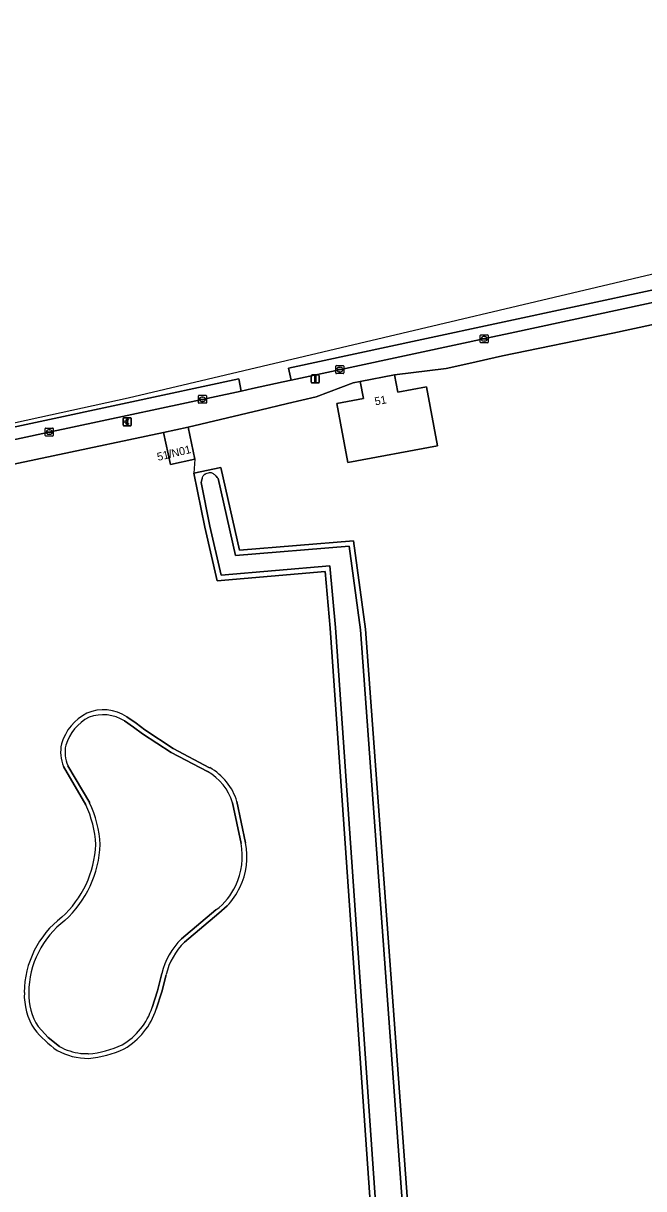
# Model space of a CAD drawing. Extents: x 161772 to 163126, y 383092 to 383917.
# Drawn here: x 162037.7 to 162115.2, y 383643.1 to 383788.7 of the extents above; entities that cross this region are included whole.
import ezdxf

# ---------------------------------------------------------------- set-up
doc = ezdxf.new("R2010")
doc.units = 0
for name, color, linetype in [('IMGEO_Betaalautomaat', 7, 'Continuous'), ('IMGEO_Erf', 7, 'Continuous'), ('IMGEO_Hek', 7, 'Continuous'), ('IMGEO_Kolk', 7, 'Continuous'), ('IMGEO_Lichtmast', 7, 'Continuous'), ('IMGEO_Meer_plas_ven_vijver', 7, 'Continuous'), ('IMGEO_Oever', 7, 'Continuous'), ('IMGEO_Pand', 7, 'Continuous'), ('IMGEO_Pand_nummerreeks', 7, 'Continuous'), ('IMGEO_Parkeervlak_open', 7, 'Continuous'), ('IMGEO_Rijbaan_lokaal_open', 7, 'Continuous'), ('IMGEO_Voetpad_open', 7, 'Continuous'), ('IMGEO_Waterloop', 7, 'Continuous')]:
    doc.layers.add(name, color=color, linetype=linetype)

msp = doc.modelspace()

# ---------------------------------------------------------------- linework, layer by layer
at = {"layer": 'IMGEO_Betaalautomaat'}
for p, q in [((162050.16, 383738.51), (162050.16, 383739.36)), ((162050.16, 383739.36), (162050.16, 383738.51)), ((162050.23, 383739.44), (162051.07, 383739.44)), ((162051.07, 383739.44), (162050.23, 383739.44)), ((162051.08, 383738.44), (162050.24, 383738.44)), ((162050.24, 383738.44), (162051.08, 383738.44)), ((162050.44, 383738.9), (162050.44, 383738.97)), ((162050.56, 383738.97), (162050.56, 383738.9)), ((162050.82, 383739.24), (162050.8, 383739.14)), ((162050.81, 383738.74), (162050.83, 383738.65)), ((162051.16, 383739.37), (162051.16, 383738.52)), ((162051.16, 383738.52), (162051.16, 383739.37))]:
    msp.add_line(p, q, dxfattribs=at)
for points in [[(162050.44, 383738.97), (162050.37, 383738.97), (162050.37, 383739.04), (162050.45, 383739.04)], [(162050.45, 383738.83), (162050.37, 383738.83), (162050.37, 383738.9), (162050.44, 383738.9)], [(162050.57, 383739.04), (162050.72, 383739.04), (162050.72, 383738.97), (162050.56, 383738.97)], [(162050.56, 383738.9), (162050.72, 383738.9), (162050.72, 383738.83), (162050.57, 383738.83)]]:
    msp.add_lwpolyline(points, dxfattribs=at)
for centre, radius, start, end in [((162050.24, 383739.36), 0.0779, 92.4484, 184.2845), ((162050.24, 383739.36), 0.0779, 92.4484, 184.2845), ((162050.24, 383738.52), 0.0779, 182.4484, 274.2845), ((162050.24, 383738.52), 0.0779, 182.4484, 274.2845), ((162050.73, 383738.96), 0.293, 73.014, 165.0139), ((162050.71, 383738.89), 0.267, 191.8096, 297.0389), ((162050.74, 383738.98), 0.179, 69.3236, 159.5683), ((162050.74, 383738.9), 0.179, 202.7625, 291.8693), ((162051.08, 383739.36), 0.0779, 2.4484, 94.2845), ((162051.08, 383739.36), 0.0779, 2.4484, 94.2845), ((162051.08, 383738.52), 0.0779, 272.4484, 4.2845), ((162051.08, 383738.52), 0.0779, 272.4484, 4.2845)]:
    msp.add_arc(centre, radius, start, end, dxfattribs=at)
at = {"layer": 'IMGEO_Erf'}
for points in [[(162162.57, 383761.05), (162111.33, 383750), (162097.57, 383747.18), (162093.37, 383746.21), (162090.52, 383745.61), (162084.08, 383744.78), (162084.49, 383742.64), (162088.06, 383743.31), (162089.44, 383735.94), (162078.24, 383733.84), (162076.86, 383741.21), (162080.18, 383741.83), (162079.78, 383743.97), (162078.9, 383743.79), (162074.26, 383742.06), (162070.69, 383741.22), (162067.24, 383740.4), (162058.26, 383738.28), (162059.12, 383734.27), (162056.08, 383733.59), (162055.21, 383737.6), (162041.4, 383734.68), (162000, 383725.95)], [(162081.29, 383637.92), (162076.03, 383713.17), (162075.38, 383720.25), (162061.9, 383719.08), (162060.37, 383725.77), (162059, 383732.53), (162062.37, 383733.24), (162064.69, 383722.91), (162078.95, 383724.08), (162080.45, 383713.03), (162085.98, 383637.64)], [(162050.6, 383702.06), (162051.79, 383701.27), (162052.87, 383700.44), (162056.42, 383698.12), (162060.96, 383695.73)], [(162045.47, 383691.1), (162042.69, 383695.86)], [(162064.37, 383691.49), (162065.45, 383686.34)], [(162063.14, 383678.46), (162062.12, 383677.55), (162057.83, 383673.93)], [(162055.51, 383669.87), (162055, 383667.72), (162054.3, 383665.58)]]:
    msp.add_lwpolyline(points, dxfattribs=at)
for centre, radius, start, end in [((162048.59, 383696.82), 6.44, 117.3818, 162.9688), ((162047.67, 383697.72), 5.24, 56.0357, 113.0108), ((162047.44, 383697.74), 5.1, 169.1118, 201.5823), ((162057.37, 383689.35), 7.33, 16.9925, 60.6132), ((162033.62, 383685.45), 13.13, 2.977, 25.4701), ((162033.85, 383686.61), 12.88, 312.0109, 357.8574), ((162057.12, 383684.58), 8.51, 333.392, 11.915), ((162056.98, 383684.37), 8.54, 316.1896, 335.117), ((162049.73, 383667.58), 11.93, 127.4733, 179.6799), ((162063.79, 383667.85), 8.52, 134.4029, 166.2472), ((162045.54, 383667.3), 7.74, 177.444, 213.2289), ((162045.83, 383668.32), 8.9, 300.0534, 342.0603), ((162050.41, 383672.38), 14.68, 219.399, 234.5725), ((162045.77, 383667.49), 8.07, 241.2928, 270.4156), ((162044.5, 383673.29), 13.94, 275.4895, 294.5303)]:
    msp.add_arc(centre, radius, start, end, dxfattribs=at)
at = {"layer": 'IMGEO_Hek'}
msp.add_lwpolyline([(162059.12, 383734.27), (162059, 383732.53)], dxfattribs=at)
at = {"layer": 'IMGEO_Kolk'}
for p, q in [((162094.78, 383748.87), (162094.78, 383749.73)), ((162094.85, 383749.8), (162095.7, 383749.8)), ((162095.78, 383749.73), (162095.78, 383748.87)), ((162095.7, 383748.8), (162094.85, 383748.8)), ((162095.03, 383749.29), (162095.03, 383749.31)), ((162095.47, 383749.26), (162095.07, 383749.26)), ((162095.08, 383749.34), (162095.48, 383749.34)), ((162095.26, 383749.58), (162095.29, 383749.58)), ((162095.29, 383749.02), (162095.26, 383749.02)), ((162095.52, 383749.31), (162095.52, 383749.29)), ((162076.73, 383745.03), (162076.73, 383745.89)), ((162076.8, 383745.96), (162077.65, 383745.96)), ((162076.98, 383745.45), (162076.98, 383745.47)), ((162077.42, 383745.42), (162077.02, 383745.42)), ((162077.03, 383745.5), (162077.43, 383745.5)), ((162077.21, 383745.74), (162077.24, 383745.74)), ((162077.47, 383745.47), (162077.47, 383745.45)), ((162077.73, 383745.89), (162077.73, 383745.03)), ((162077.65, 383744.96), (162076.8, 383744.96)), ((162077.24, 383745.18), (162077.21, 383745.18)), ((162059.56, 383741.31), (162059.56, 383742.16)), ((162059.63, 383742.24), (162060.48, 383742.24)), ((162060.48, 383741.24), (162059.63, 383741.24)), ((162059.81, 383741.73), (162059.81, 383741.74)), ((162060.25, 383741.69), (162059.85, 383741.69)), ((162059.86, 383741.78), (162060.26, 383741.78)), ((162060.04, 383742.02), (162060.07, 383742.02)), ((162060.07, 383741.46), (162060.04, 383741.46)), ((162060.3, 383741.74), (162060.3, 383741.73)), ((162060.56, 383742.16), (162060.56, 383741.31)), ((162040.42, 383737.22), (162040.42, 383738.08)), ((162040.49, 383738.15), (162041.35, 383738.15)), ((162041.42, 383738.08), (162041.42, 383737.22)), ((162041.35, 383737.15), (162040.49, 383737.15)), ((162040.68, 383737.64), (162040.68, 383737.66)), ((162040.72, 383737.69), (162041.12, 383737.69)), ((162041.12, 383737.61), (162040.72, 383737.61)), ((162040.91, 383737.93), (162040.93, 383737.93)), ((162040.93, 383737.37), (162040.91, 383737.37)), ((162041.16, 383737.66), (162041.16, 383737.64))]:
    msp.add_line(p, q, dxfattribs=at)
for points in [[(162094.78, 383748.87), (162094.78, 383749.73)], [(162094.85, 383749.8), (162095.7, 383749.8)], [(162095.78, 383749.73), (162095.78, 383748.87)], [(162095.7, 383748.8), (162094.85, 383748.8)], [(162076.73, 383745.03), (162076.73, 383745.89)], [(162076.8, 383745.96), (162077.65, 383745.96)], [(162077.73, 383745.89), (162077.73, 383745.03)], [(162077.65, 383744.96), (162076.8, 383744.96)], [(162059.56, 383741.31), (162059.56, 383742.16)], [(162059.63, 383742.24), (162060.48, 383742.24)], [(162060.48, 383741.24), (162059.63, 383741.24)], [(162060.56, 383742.16), (162060.56, 383741.31)], [(162040.42, 383737.22), (162040.42, 383738.08)], [(162040.49, 383738.15), (162041.35, 383738.15)], [(162041.42, 383738.08), (162041.42, 383737.22)], [(162041.35, 383737.15), (162040.49, 383737.15)]]:
    msp.add_lwpolyline(points, dxfattribs=at)
for centre, radius, start, end in [((162094.85, 383749.72), 0.0765, 91.552, 178.448), ((162094.85, 383749.72), 0.0765, 91.552, 178.448), ((162095.7, 383749.72), 0.0765, 1.552, 88.448), ((162095.7, 383749.72), 0.0765, 1.552, 88.448), ((162094.85, 383748.88), 0.0765, 181.552, 268.448), ((162094.85, 383748.88), 0.0765, 181.552, 268.448), ((162095.08, 383749.3), 0.0403, 85.8775, 175.7526), ((162095.07, 383749.29), 0.0366, 178.938, 274.7102), ((162095.48, 383749.3), 0.043, 264.8664, 352.4533), ((162095.48, 383749.3), 0.0386, 1.7309, 96.639), ((162095.7, 383748.88), 0.0765, 271.552, 358.448), ((162095.7, 383748.88), 0.0765, 271.552, 358.448), ((162076.8, 383745.88), 0.0765, 91.552, 178.448), ((162076.8, 383745.88), 0.0765, 91.552, 178.448), ((162077.03, 383745.46), 0.0403, 85.8775, 175.7526), ((162077.02, 383745.45), 0.0366, 178.938, 274.7102), ((162077.43, 383745.46), 0.043, 264.8664, 352.4533), ((162077.43, 383745.46), 0.0386, 1.7309, 96.639), ((162077.65, 383745.88), 0.0765, 1.552, 88.448), ((162077.65, 383745.88), 0.0765, 1.552, 88.448), ((162076.8, 383745.04), 0.0765, 181.552, 268.448), ((162076.8, 383745.04), 0.0765, 181.552, 268.448), ((162077.65, 383745.04), 0.0765, 271.552, 358.448), ((162077.65, 383745.04), 0.0765, 271.552, 358.448), ((162059.63, 383742.16), 0.0765, 91.552, 178.448), ((162059.63, 383742.16), 0.0765, 91.552, 178.448), ((162059.63, 383741.31), 0.0765, 181.552, 268.448), ((162059.63, 383741.31), 0.0765, 181.552, 268.448), ((162059.86, 383741.74), 0.0403, 85.8775, 175.7526), ((162059.85, 383741.73), 0.0366, 178.938, 274.7102), ((162060.26, 383741.74), 0.043, 264.8664, 352.4533), ((162060.26, 383741.74), 0.0386, 1.7309, 96.639), ((162060.48, 383742.16), 0.0765, 1.552, 88.448), ((162060.48, 383742.16), 0.0765, 1.552, 88.448), ((162060.48, 383741.31), 0.0765, 271.552, 358.448), ((162060.48, 383741.31), 0.0765, 271.552, 358.448), ((162040.5, 383738.07), 0.0765, 91.552, 178.448), ((162040.5, 383738.07), 0.0765, 91.552, 178.448), ((162041.34, 383738.07), 0.0765, 1.552, 88.448), ((162041.34, 383738.07), 0.0765, 1.552, 88.448), ((162040.5, 383737.22), 0.0765, 181.552, 268.448), ((162040.5, 383737.22), 0.0765, 181.552, 268.448), ((162040.72, 383737.65), 0.0403, 85.8775, 175.7526), ((162040.72, 383737.64), 0.0366, 178.938, 274.7102), ((162041.12, 383737.65), 0.0386, 1.7309, 96.639), ((162041.12, 383737.65), 0.043, 264.8664, 352.4533), ((162041.34, 383737.22), 0.0765, 271.552, 358.448), ((162041.34, 383737.22), 0.0765, 271.552, 358.448)]:
    msp.add_arc(centre, radius, start, end, dxfattribs=at)
for centre, major_axis, ratio, start_param, end_param in [((162095.26, 383749.3), (-0.387, 0.002), 0.722429, 4.712389, 7.853982), ((162095.29, 383749.3), (-0.39, 0.002), 0.717154, 1.570796, 4.712389), ((162077.21, 383745.46), (-0.387, 0.002), 0.722429, 4.712389, 7.853982), ((162077.24, 383745.46), (-0.39, 0.002), 0.717154, 1.570796, 4.712389), ((162060.04, 383741.74), (-0.387, 0.002), 0.722429, 4.712389, 7.853982), ((162060.07, 383741.74), (-0.39, 0.002), 0.717154, 1.570796, 4.712389), ((162040.91, 383737.65), (-0.387, 0.002), 0.722429, 4.712389, 7.853982), ((162040.93, 383737.65), (-0.39, 0.002), 0.717154, 1.570796, 4.712389)]:
    msp.add_ellipse(centre, major_axis=major_axis, ratio=ratio, start_param=start_param, end_param=end_param, dxfattribs=at)
at = {"layer": 'IMGEO_Lichtmast'}
for p, q in [((162073.67, 383743.89), (162073.67, 383744.69)), ((162073.67, 383744.69), (162073.67, 383743.89)), ((162073.77, 383744.79), (162074.56, 383744.79)), ((162074.56, 383744.79), (162073.77, 383744.79)), ((162074.66, 383744.69), (162074.66, 383743.89)), ((162074.66, 383743.89), (162074.66, 383744.69)), ((162074.56, 383743.79), (162073.77, 383743.79)), ((162073.77, 383743.79), (162074.56, 383743.79))]:
    msp.add_line(p, q, dxfattribs=at)
msp.add_lwpolyline([(162074.09, 383744.67), (162074.24, 383744.67), (162074.24, 383743.92), (162074.09, 383743.92), (162074.09, 383744.67)], dxfattribs=at)
for centre, start, end in [((162073.77, 383744.69), 90, 180), ((162073.77, 383744.69), 90, 180), ((162073.77, 383743.89), 180, 270), ((162073.77, 383743.89), 180, 270), ((162074.56, 383744.69), 0, 90), ((162074.56, 383744.69), 360, 90), ((162074.56, 383743.89), 270, 0), ((162074.56, 383743.89), 270, 0)]:
    msp.add_arc(centre, 0.1, start, end, dxfattribs=at)
at = {"layer": 'IMGEO_Meer_plas_ven_vijver'}
for points in [[(162060.68, 383695.25), (162056.14, 383697.64), (162052.57, 383699.96), (162051.46, 383700.81), (162050.32, 383701.57)], [(162043.25, 383695.98), (162045.97, 383691.34)], [(162064.89, 383686.25), (162063.83, 383691.33)], [(162057.43, 383674.34), (162061.75, 383677.97)], [(162053.77, 383665.77), (162054.46, 383667.87), (162054.97, 383670.02)], [(162039.52, 383663.39), (162040.77, 383662.04), (162042.2, 383660.89)], [(162044.85, 383660.04), (162045.8, 383659.98)]]:
    msp.add_lwpolyline(points, dxfattribs=at)
for centre, radius, start, end in [((162048.72, 383696.71), 6.03, 118.0235, 162.1907), ((162047.64, 383697.31), 5.03, 57.7528, 110.3274), ((162047.23, 383697.7), 4.34, 168.7428, 203.3194), ((162057.36, 383689.35), 6.77, 17.039, 60.6894), ((162033.59, 383685.44), 13.71, 2.8921, 25.4856), ((162033.85, 383686.62), 13.44, 312.0886, 357.9286), ((162056.61, 383684.65), 8.44, 334.4421, 10.9447), ((162056.96, 383684.38), 8.01, 306.7686, 335.099), ((162049.76, 383667.57), 11.4, 127.2342, 179.6764), ((162063.77, 383667.86), 9.06, 134.3766, 166.1737), ((162045.73, 383667.36), 7.37, 177.8611, 212.6172), ((162045.83, 383668.32), 8.34, 300.2279, 342.1617), ((162044.55, 383673.12), 13.2, 275.4522, 294.5439), ((162045.73, 383667.35), 7.36, 241.3417, 263.1298)]:
    msp.add_arc(centre, radius, start, end, dxfattribs=at)
at = {"layer": 'IMGEO_Oever'}
for points in [[(162085.98, 383637.64), (162080.45, 383713.03), (162078.95, 383724.08), (162064.69, 383722.91), (162062.37, 383733.24), (162059, 383732.53), (162060.37, 383725.77), (162061.9, 383719.08), (162075.38, 383720.25), (162076.03, 383713.17), (162081.29, 383637.92)], [(162060.39, 383732.4), (162060.47, 383732.44)], [(161977.88, 383705.99), (161978.12, 383699.35), (161978.65, 383673.1), (161978.78, 383633.22), (161982.69, 383633.02), (161989.58, 383633.34), (161990.03, 383633.36), (161995.22, 383634.32), (161995.7, 383634.33), (162000.02, 383634.53), (162032.41, 383636.08), (162033.02, 383636.03), (162037.66, 383634.76), (162037.85, 383634.7), (162037.96, 383634.71), (162050.99, 383635.62), (162081.98, 383637.31), (162076.67, 383713.22), (162075.97, 383720.95), (162062.41, 383719.77), (162061, 383725.91), (162059.9, 383731.35), (162059.98, 383731.7), (162060.02, 383731.87)], [(162061.68, 383732.23), (162061.77, 383732.13), (162061.89, 383731.99), (162062.03, 383731.83), (162064.18, 383722.22), (162078.39, 383723.39), (162079.81, 383712.96), (162085.37, 383637.05), (162098.23, 383635.79), (162098.48, 383635.77), (162103.08, 383634.74), (162103.53, 383634.7), (162130.28, 383634.64), (162185.82, 383629.99), (162186.26, 383666.03)], [(162052.87, 383700.44), (162051.79, 383701.27), (162050.6, 383702.06)], [(162050.32, 383701.57), (162051.46, 383700.81), (162052.57, 383699.96), (162056.14, 383697.64), (162060.68, 383695.25)], [(162060.96, 383695.73), (162056.42, 383698.12), (162052.87, 383700.44)], [(162042.69, 383695.86), (162045.47, 383691.1)], [(162045.97, 383691.34), (162043.25, 383695.98)], [(162065.45, 383686.34), (162064.37, 383691.49)], [(162063.83, 383691.33), (162064.89, 383686.25)], [(162057.83, 383673.93), (162062.12, 383677.55), (162063.14, 383678.46)], [(162061.75, 383677.97), (162057.43, 383674.34)], [(162054.97, 383670.02), (162054.46, 383667.87), (162053.77, 383665.77)], [(162054.3, 383665.58), (162055, 383667.72), (162055.51, 383669.87)], [(162042.2, 383660.89), (162040.77, 383662.04), (162039.52, 383663.39)], [(162045.8, 383659.98), (162044.85, 383660.04)]]:
    msp.add_lwpolyline(points, dxfattribs=at)
for centre, radius, start, end in [((162060.66, 383731.85), 0.612, 116.3396, 145.5078), ((162061.05, 383731.17), 1.39, 102.0286, 114.604), ((162061.14, 383731.02), 1.56, 94.1238, 103.9552), ((162061.06, 383732.01), 0.568, 57.5156, 93.215), ((162060.51, 383731.13), 1.61, 43.0304, 57.7851), ((162061.22, 383731.55), 1.25, 148.7705, 165.1711), ((162048.59, 383696.82), 6.44, 117.3818, 162.9688), ((162048.72, 383696.71), 6.03, 118.0235, 162.1907), ((162047.67, 383697.72), 5.24, 56.0357, 113.0108), ((162047.64, 383697.31), 5.03, 57.7528, 110.3274), ((162047.44, 383697.74), 5.1, 169.1118, 201.5823), ((162047.23, 383697.7), 4.34, 168.7428, 203.3194), ((162057.36, 383689.35), 6.77, 17.039, 60.6894), ((162057.37, 383689.35), 7.33, 16.9925, 60.6132), ((162033.62, 383685.45), 13.13, 2.977, 25.4701), ((162033.59, 383685.44), 13.71, 2.8921, 25.4856), ((162033.85, 383686.61), 12.88, 312.0109, 357.8574), ((162033.85, 383686.62), 13.44, 312.0886, 357.9286), ((162056.61, 383684.65), 8.44, 334.4421, 10.9447), ((162057.12, 383684.58), 8.51, 333.392, 11.915), ((162056.96, 383684.38), 8.01, 306.7686, 335.099), ((162056.98, 383684.37), 8.54, 316.1896, 335.117), ((162049.73, 383667.58), 11.93, 127.4733, 179.6799), ((162049.76, 383667.57), 11.4, 127.2342, 179.6764), ((162063.77, 383667.86), 9.06, 134.3766, 166.1737), ((162063.79, 383667.85), 8.52, 134.4029, 166.2472), ((162045.54, 383667.3), 7.74, 177.444, 213.2289), ((162045.73, 383667.36), 7.37, 177.8611, 212.6172), ((162045.83, 383668.32), 8.34, 300.2279, 342.1617), ((162045.83, 383668.32), 8.9, 300.0534, 342.0603), ((162050.41, 383672.38), 14.68, 219.399, 234.5725), ((162044.55, 383673.12), 13.2, 275.4522, 294.5439), ((162045.77, 383667.49), 8.07, 241.2928, 270.4156), ((162045.73, 383667.35), 7.36, 241.3417, 263.1298), ((162044.5, 383673.29), 13.94, 275.4895, 294.5303)]:
    msp.add_arc(centre, radius, start, end, dxfattribs=at)
at = {"layer": 'IMGEO_Pand'}
for points in [[(162079.78, 383743.97), (162080.18, 383741.83), (162076.86, 383741.21), (162078.24, 383733.84), (162089.44, 383735.94), (162088.06, 383743.31), (162084.49, 383742.64), (162084.08, 383744.78)], [(162058.26, 383738.28), (162055.21, 383737.6), (162056.08, 383733.59), (162059.12, 383734.27)]]:
    msp.add_lwpolyline(points, close=True, dxfattribs=at)
at = {"layer": 'IMGEO_Parkeervlak_open'}
for points in [[(162157.36, 383762.66), (162157.04, 383764.27), (162143.1, 383761.16), (162116.59, 383755.47), (162087.46, 383749.22), (162070.83, 383745.65), (162071.16, 383744.13), (162092.7, 383748.76), (162096.36, 383749.54), (162098.5, 383750)], [(162040.71, 383737.59), (162064.89, 383742.78), (162064.6, 383744.31), (162050.66, 383741.32), (162005.96, 383731.73), (161993.66, 383729.1), (161993.98, 383727.48), (162000, 383728.84)]]:
    msp.add_lwpolyline(points, close=True, dxfattribs=at)
at = {"layer": 'IMGEO_Rijbaan_lokaal_open'}
for points in [[(162225.64, 383783.2), (162050.78, 383741.89), (161951.21, 383720.12)], [(162005.96, 383731.73), (162050.66, 383741.32), (162064.6, 383744.31), (162064.89, 383742.78), (162066.3, 383743.09), (162070.13, 383743.91), (162071.16, 383744.13), (162070.83, 383745.65), (162087.46, 383749.22), (162116.59, 383755.47), (162143.1, 383761.16), (162157.04, 383764.27), (162157.36, 383762.66), (162180.44, 383767.62), (162181.69, 383767.92), (162181.37, 383769.44), (162188.4, 383771), (162198.99, 383773.72)]]:
    msp.add_lwpolyline(points, dxfattribs=at)
at = {"layer": 'IMGEO_Voetpad_open'}
for points in [[(162074.26, 383742.06), (162078.9, 383743.79), (162079.78, 383743.97), (162084.08, 383744.78), (162090.52, 383745.61), (162093.37, 383746.21), (162097.57, 383747.18), (162111.33, 383750), (162162.57, 383761.05), (162169.44, 383762.21), (162187.04, 383766.34), (162200.26, 383769.76), (162220.19, 383775.55), (162225.39, 383777.18), (162242.72, 383783.15), (162255.01, 383786.7), (162261.71, 383788.71)], [(162202.34, 383773.18), (162195.28, 383771.17), (162181.69, 383767.92), (162180.44, 383767.62), (162157.36, 383762.66), (162098.5, 383750), (162096.36, 383749.54), (162092.7, 383748.76), (162071.16, 383744.13), (162070.13, 383743.91), (162066.3, 383743.09), (162064.89, 383742.78), (162040.71, 383737.59), (162000, 383728.84)], [(162000, 383725.95), (162041.4, 383734.68), (162055.21, 383737.6), (162058.26, 383738.28), (162067.24, 383740.4), (162070.69, 383741.22), (162074.26, 383742.06)]]:
    msp.add_lwpolyline(points, dxfattribs=at)
at = {"layer": 'IMGEO_Waterloop'}
for points in [[(162060.47, 383732.44), (162060.39, 383732.4)], [(162060.02, 383731.87), (162059.98, 383731.7), (162059.9, 383731.35), (162061, 383725.91), (162062.41, 383719.77), (162075.97, 383720.95), (162076.67, 383713.22), (162081.98, 383637.31), (162050.99, 383635.62), (162037.96, 383634.71), (162037.85, 383634.7), (162037.66, 383634.76), (162033.02, 383636.03), (162032.41, 383636.08), (162000.02, 383634.53), (161995.7, 383634.33), (161995.22, 383634.32), (161990.03, 383633.36), (161989.58, 383633.34), (161982.69, 383633.02), (161978.78, 383633.22), (161978.65, 383673.1), (161978.12, 383699.35), (161977.88, 383705.99)], [(162186.26, 383666.03), (162185.82, 383629.99), (162130.28, 383634.64), (162103.53, 383634.7), (162103.08, 383634.74), (162098.48, 383635.77), (162098.23, 383635.79), (162085.37, 383637.05), (162079.81, 383712.96), (162078.39, 383723.39), (162064.18, 383722.22), (162062.03, 383731.83), (162061.89, 383731.99), (162061.77, 383732.13), (162061.68, 383732.23)]]:
    msp.add_lwpolyline(points, dxfattribs=at)
for centre, radius, start, end in [((162060.66, 383731.85), 0.612, 116.3396, 145.5078), ((162061.05, 383731.17), 1.39, 102.0286, 114.604), ((162061.14, 383731.02), 1.56, 94.1238, 103.9552), ((162061.06, 383732.01), 0.568, 57.5156, 93.215), ((162060.51, 383731.13), 1.61, 43.0304, 57.7851), ((162061.22, 383731.55), 1.25, 148.7705, 165.1711)]:
    msp.add_arc(centre, radius, start, end, dxfattribs=at)

# ---------------------------------------------------------------- texts
at = {"layer": 'IMGEO_Pand_nummerreeks'}
for s, rotation, p in [('51', 11.0515, (162081.68, 383740.97)), ('51/N01', 13.5909, (162054.52, 383734.04))]:
    msp.add_text(s, height=1, rotation=rotation, dxfattribs=at).set_placement(p)

doc.saveas('drawing.dxf')
